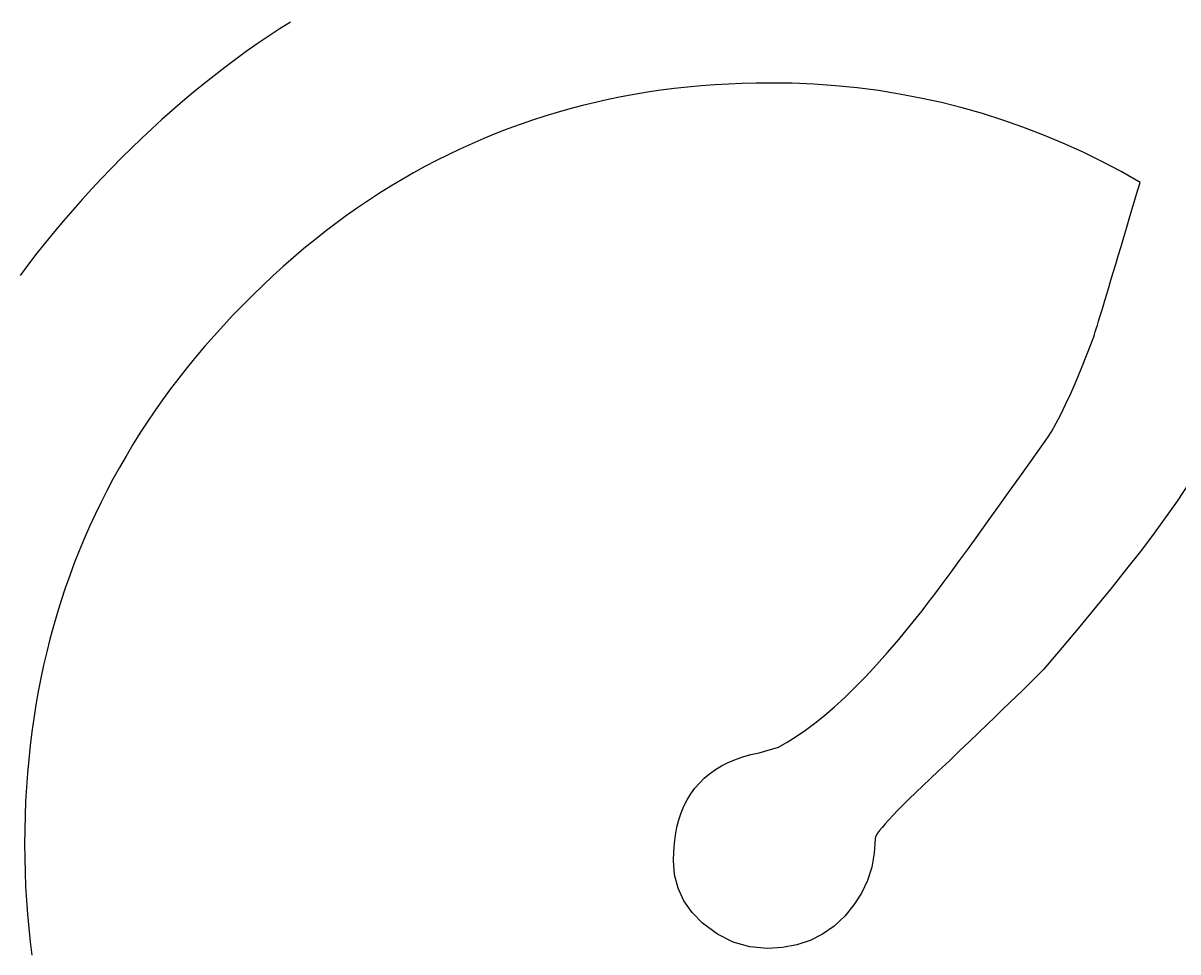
# Model space of a CAD drawing. Extents: x 99958 to 100136, y 99935 to 100013.
# Drawn here: x 100007.19672 to 100007.24539, y 99944.33673 to 99944.37588 of the extents above; entities that cross this region are included whole.
import ezdxf

# ---------------------------------------------------------------- set-up
doc = ezdxf.new("R2010")
doc.units = 0
doc.layers.add('TR_SN_ConstructionSigns', color=7, linetype='Continuous')

msp = doc.modelspace()

# ---------------------------------------------------------------- linework, layer by layer
at = {"layer": 'TR_SN_ConstructionSigns'}
for p, q in [((100007.207986, 99944.37593), (100007.207518, 99944.37563)), ((100007.207052, 99944.375322), (100007.20659, 99944.375007)), ((100007.207518, 99944.37563), (100007.207052, 99944.375322)), ((100007.206131, 99944.374684), (100007.205676, 99944.374353)), ((100007.20659, 99944.375007), (100007.206131, 99944.374684)), ((100007.205676, 99944.374353), (100007.205223, 99944.374014)), ((100007.205223, 99944.374014), (100007.204773, 99944.373668)), ((100007.204327, 99944.373314), (100007.203884, 99944.372952)), ((100007.204773, 99944.373668), (100007.204327, 99944.373314)), ((100007.225294, 99944.373238), (100007.224724, 99944.373185)), ((100007.225869, 99944.373282), (100007.225294, 99944.373238)), ((100007.226447, 99944.373316), (100007.225869, 99944.373282)), ((100007.22703, 99944.37334), (100007.226447, 99944.373316)), ((100007.227616, 99944.373354), (100007.22703, 99944.37334)), ((100007.228207, 99944.373359), (100007.227616, 99944.373354)), ((100007.229134, 99944.373346), (100007.228207, 99944.373359)), ((100007.230054, 99944.373307), (100007.229134, 99944.373346)), ((100007.230967, 99944.373243), (100007.230054, 99944.373307)), ((100007.231873, 99944.373152), (100007.230967, 99944.373243)), ((100007.203884, 99944.372952), (100007.203443, 99944.372582)), ((100007.22193, 99944.372774), (100007.221383, 99944.372663)), ((100007.222481, 99944.372876), (100007.22193, 99944.372774)), ((100007.223035, 99944.372967), (100007.222481, 99944.372876)), ((100007.223594, 99944.37305), (100007.223035, 99944.372967)), ((100007.224157, 99944.373122), (100007.223594, 99944.37305)), ((100007.224724, 99944.373185), (100007.224157, 99944.373122)), ((100007.232772, 99944.373036), (100007.231873, 99944.373152)), ((100007.233663, 99944.372894), (100007.232772, 99944.373036)), ((100007.234547, 99944.372726), (100007.233663, 99944.372894)), ((100007.235424, 99944.372532), (100007.234547, 99944.372726)), ((100007.203443, 99944.372582), (100007.203006, 99944.372204)), ((100007.219766, 99944.372271), (100007.219235, 99944.372121)), ((100007.220301, 99944.372411), (100007.219766, 99944.372271)), ((100007.22084, 99944.372542), (100007.220301, 99944.372411)), ((100007.221383, 99944.372663), (100007.22084, 99944.372542)), ((100007.236294, 99944.372312), (100007.235424, 99944.372532)), ((100007.237157, 99944.372067), (100007.236294, 99944.372312)), ((100007.202572, 99944.371819), (100007.202142, 99944.371426)), ((100007.203006, 99944.372204), (100007.202572, 99944.371819)), ((100007.218185, 99944.371792), (100007.217666, 99944.371614)), ((100007.218708, 99944.371962), (100007.218185, 99944.371792)), ((100007.219235, 99944.372121), (100007.218708, 99944.371962)), ((100007.238013, 99944.371795), (100007.237157, 99944.372067)), ((100007.238861, 99944.371498), (100007.238013, 99944.371795)), ((100007.202142, 99944.371426), (100007.201714, 99944.371025)), ((100007.217151, 99944.371425), (100007.21664, 99944.371227)), ((100007.217666, 99944.371614), (100007.217151, 99944.371425)), ((100007.239702, 99944.371175), (100007.238861, 99944.371498)), ((100007.201714, 99944.371025), (100007.201289, 99944.370616)), ((100007.21563, 99944.370801), (100007.215131, 99944.370574)), ((100007.216133, 99944.371019), (100007.21563, 99944.370801)), ((100007.21664, 99944.371227), (100007.216133, 99944.371019)), ((100007.240536, 99944.370826), (100007.239702, 99944.371175)), ((100007.241363, 99944.370452), (100007.240536, 99944.370826)), ((100007.201289, 99944.370616), (100007.200868, 99944.370199)), ((100007.214635, 99944.370337), (100007.214144, 99944.37009)), ((100007.215131, 99944.370574), (100007.214635, 99944.370337)), ((100007.242183, 99944.370051), (100007.241363, 99944.370452)), ((100007.200868, 99944.370199), (100007.200449, 99944.369775)), ((100007.213657, 99944.369834), (100007.213174, 99944.369568)), ((100007.214144, 99944.37009), (100007.213657, 99944.369834)), ((100007.242995, 99944.369625), (100007.242183, 99944.370051)), ((100007.200029, 99944.369337), (100007.199616, 99944.368896)), ((100007.200449, 99944.369775), (100007.200029, 99944.369337)), ((100007.213174, 99944.369568), (100007.212694, 99944.369293)), ((100007.2438, 99944.369172), (100007.242995, 99944.369625)), ((100007.199616, 99944.368896), (100007.199211, 99944.368452)), ((100007.212219, 99944.369007), (100007.211747, 99944.368712)), ((100007.212694, 99944.369293), (100007.212219, 99944.369007)), ((100007.243651, 99944.368672), (100007.2438, 99944.369172)), ((100007.199211, 99944.368452), (100007.198814, 99944.368004)), ((100007.21128, 99944.368408), (100007.210816, 99944.368093)), ((100007.211747, 99944.368712), (100007.21128, 99944.368408)), ((100007.243508, 99944.368192), (100007.243651, 99944.368672)), ((100007.198814, 99944.368004), (100007.198425, 99944.367553)), ((100007.210816, 99944.368093), (100007.210357, 99944.367769)), ((100007.243371, 99944.367731), (100007.243508, 99944.368192)), ((100007.198425, 99944.367553), (100007.198043, 99944.367099)), ((100007.209901, 99944.367436), (100007.20945, 99944.367093)), ((100007.210357, 99944.367769), (100007.209901, 99944.367436)), ((100007.243239, 99944.367289), (100007.243371, 99944.367731)), ((100007.198043, 99944.367099), (100007.19767, 99944.366642)), ((100007.20945, 99944.367093), (100007.209002, 99944.36674)), ((100007.243113, 99944.366867), (100007.243239, 99944.367289)), ((100007.19767, 99944.366642), (100007.197304, 99944.366181)), ((100007.209002, 99944.36674), (100007.208558, 99944.366377)), ((100007.242878, 99944.366081), (100007.242992, 99944.366465)), ((100007.242992, 99944.366465), (100007.243113, 99944.366867)), ((100007.197304, 99944.366181), (100007.196947, 99944.365717)), ((100007.208119, 99944.366005), (100007.207683, 99944.365623)), ((100007.208558, 99944.366377), (100007.208119, 99944.366005)), ((100007.242769, 99944.365717), (100007.242878, 99944.366081)), ((100007.196947, 99944.365717), (100007.196597, 99944.36525)), ((100007.207683, 99944.365623), (100007.207251, 99944.365231)), ((100007.242666, 99944.365373), (100007.242769, 99944.365717)), ((100007.207251, 99944.365231), (100007.206823, 99944.36483)), ((100007.242476, 99944.364743), (100007.242568, 99944.365048)), ((100007.242568, 99944.365048), (100007.242666, 99944.365373)), ((100007.206823, 99944.36483), (100007.2064, 99944.364419)), ((100007.24231, 99944.36419), (100007.24239, 99944.364457)), ((100007.24239, 99944.364457), (100007.242476, 99944.364743)), ((100007.20598, 99944.363998), (100007.205567, 99944.36357)), ((100007.2064, 99944.364419), (100007.20598, 99944.363998)), ((100007.242236, 99944.363943), (100007.24231, 99944.36419)), ((100007.205567, 99944.36357), (100007.205163, 99944.363139)), ((100007.242046, 99944.363318), (100007.242104, 99944.363507)), ((100007.242104, 99944.363507), (100007.242167, 99944.363715)), ((100007.242167, 99944.363715), (100007.242236, 99944.363943)), ((100007.205163, 99944.363139), (100007.204769, 99944.362703)), ((100007.241908, 99944.362869), (100007.241949, 99944.362999)), ((100007.241949, 99944.362999), (100007.241995, 99944.363149)), ((100007.241995, 99944.363149), (100007.242046, 99944.363318)), ((100007.204769, 99944.362703), (100007.204384, 99944.362263)), ((100007.241571, 99944.361947), (100007.241822, 99944.362594)), ((100007.241822, 99944.362594), (100007.241845, 99944.362666)), ((100007.241845, 99944.362666), (100007.241874, 99944.362758)), ((100007.241874, 99944.362758), (100007.241908, 99944.362869)), ((100007.204384, 99944.362263), (100007.204009, 99944.361819)), ((100007.204009, 99944.361819), (100007.203644, 99944.361371)), ((100007.241328, 99944.361345), (100007.241571, 99944.361947)), ((100007.203644, 99944.361371), (100007.203287, 99944.360918)), ((100007.241096, 99944.360789), (100007.241328, 99944.361345)), ((100007.203287, 99944.360918), (100007.202941, 99944.360462)), ((100007.240872, 99944.360278), (100007.241096, 99944.360789)), ((100007.202941, 99944.360462), (100007.202604, 99944.360001)), ((100007.240658, 99944.359812), (100007.240872, 99944.360278)), ((100007.202604, 99944.360001), (100007.202276, 99944.359537)), ((100007.240453, 99944.359393), (100007.240658, 99944.359812)), ((100007.202276, 99944.359537), (100007.201958, 99944.359068)), ((100007.240258, 99944.359018), (100007.240453, 99944.359393)), ((100007.201958, 99944.359068), (100007.201649, 99944.358595)), ((100007.239895, 99944.358406), (100007.240072, 99944.358689)), ((100007.240072, 99944.358689), (100007.240258, 99944.359018)), ((100007.201649, 99944.358595), (100007.20135, 99944.358118)), ((100007.239218, 99944.357446), (100007.239727, 99944.358168)), ((100007.239727, 99944.358168), (100007.239895, 99944.358406)), ((100007.20106, 99944.357636), (100007.20078, 99944.357151)), ((100007.20135, 99944.358118), (100007.20106, 99944.357636)), ((100007.20078, 99944.357151), (100007.20051, 99944.356662)), ((100007.238727, 99944.356755), (100007.239218, 99944.357446)), ((100007.20051, 99944.356662), (100007.200248, 99944.356168)), ((100007.238256, 99944.356093), (100007.238727, 99944.356755)), ((100007.245867, 99944.356502), (100007.245358, 99944.35574)), ((100007.200248, 99944.356168), (100007.199997, 99944.35567)), ((100007.237805, 99944.355461), (100007.238256, 99944.356093)), ((100007.245358, 99944.35574), (100007.244787, 99944.354932)), ((100007.199997, 99944.35567), (100007.199755, 99944.355168)), ((100007.237372, 99944.354859), (100007.237805, 99944.355461)), ((100007.199755, 99944.355168), (100007.199522, 99944.354662)), ((100007.236959, 99944.354286), (100007.237372, 99944.354859)), ((100007.244787, 99944.354932), (100007.244314, 99944.354288)), ((100007.199522, 99944.354662), (100007.199299, 99944.354152)), ((100007.236565, 99944.353743), (100007.236959, 99944.354286)), ((100007.244314, 99944.354288), (100007.243795, 99944.353603)), ((100007.199299, 99944.354152), (100007.199085, 99944.353638)), ((100007.23619, 99944.35323), (100007.236565, 99944.353743)), ((100007.199085, 99944.353638), (100007.198881, 99944.35312)), ((100007.243795, 99944.353603), (100007.24323, 99944.352877)), ((100007.198881, 99944.35312), (100007.198686, 99944.352597)), ((100007.235835, 99944.352747), (100007.23619, 99944.35323)), ((100007.24323, 99944.352877), (100007.24262, 99944.35211)), ((100007.198686, 99944.352597), (100007.198501, 99944.352071)), ((100007.235182, 99944.351869), (100007.235499, 99944.352293)), ((100007.235499, 99944.352293), (100007.235835, 99944.352747)), ((100007.198501, 99944.352071), (100007.198325, 99944.35154)), ((100007.234885, 99944.351475), (100007.235182, 99944.351869)), ((100007.24262, 99944.35211), (100007.241964, 99944.351303)), ((100007.198325, 99944.35154), (100007.198159, 99944.351005)), ((100007.234607, 99944.35111), (100007.234885, 99944.351475)), ((100007.198159, 99944.351005), (100007.198002, 99944.350466)), ((100007.234113, 99944.350494), (100007.234607, 99944.35111)), ((100007.241964, 99944.351303), (100007.241264, 99944.350455)), ((100007.198002, 99944.350466), (100007.197855, 99944.349923)), ((100007.233628, 99944.349909), (100007.234113, 99944.350494)), ((100007.241264, 99944.350455), (100007.240517, 99944.349566)), ((100007.197855, 99944.349923), (100007.197717, 99944.349376)), ((100007.233153, 99944.349356), (100007.233628, 99944.349909)), ((100007.197717, 99944.349376), (100007.197589, 99944.348824)), ((100007.240517, 99944.349566), (100007.239725, 99944.348636)), ((100007.232688, 99944.348835), (100007.233153, 99944.349356)), ((100007.197589, 99944.348824), (100007.19747, 99944.348269)), ((100007.232232, 99944.348346), (100007.232688, 99944.348835)), ((100007.23959, 99944.348499), (100007.239432, 99944.34834)), ((100007.239725, 99944.348636), (100007.23959, 99944.348499)), ((100007.19747, 99944.348269), (100007.197361, 99944.347709)), ((100007.231785, 99944.347888), (100007.232232, 99944.348346)), ((100007.239047, 99944.34796), (100007.23882, 99944.347738)), ((100007.239251, 99944.348161), (100007.239047, 99944.34796)), ((100007.239432, 99944.34834), (100007.239251, 99944.348161)), ((100007.197361, 99944.347709), (100007.197262, 99944.347145)), ((100007.23092, 99944.347068), (100007.231348, 99944.347462)), ((100007.231348, 99944.347462), (100007.231785, 99944.347888)), ((100007.238571, 99944.347496), (100007.238299, 99944.347232)), ((100007.23882, 99944.347738), (100007.238571, 99944.347496)), ((100007.197262, 99944.347145), (100007.197171, 99944.346577)), ((100007.230502, 99944.346705), (100007.23092, 99944.347068)), ((100007.238004, 99944.346947), (100007.237687, 99944.34664)), ((100007.238299, 99944.347232), (100007.238004, 99944.346947)), ((100007.197171, 99944.346577), (100007.197091, 99944.346005)), ((100007.230094, 99944.346375), (100007.230502, 99944.346705)), ((100007.237687, 99944.34664), (100007.237346, 99944.346313)), ((100007.197091, 99944.346005), (100007.197019, 99944.345429)), ((100007.229305, 99944.345808), (100007.229695, 99944.346076)), ((100007.229695, 99944.346076), (100007.230094, 99944.346375)), ((100007.236983, 99944.345965), (100007.236598, 99944.345595)), ((100007.237346, 99944.346313), (100007.236983, 99944.345965)), ((100007.228555, 99944.345369), (100007.228925, 99944.345573)), ((100007.228925, 99944.345573), (100007.229305, 99944.345808)), ((100007.236598, 99944.345595), (100007.236189, 99944.345205)), ((100007.197019, 99944.345429), (100007.196958, 99944.344849)), ((100007.227055, 99944.344955), (100007.227389, 99944.34505)), ((100007.227389, 99944.34505), (100007.22774, 99944.345129)), ((100007.22774, 99944.345129), (100007.228555, 99944.345369)), ((100007.236189, 99944.345205), (100007.235758, 99944.344793)), ((100007.196958, 99944.344849), (100007.196905, 99944.344265)), ((100007.2259, 99944.344419), (100007.226162, 99944.344576)), ((100007.226162, 99944.344576), (100007.226442, 99944.344718)), ((100007.226442, 99944.344718), (100007.226739, 99944.344844)), ((100007.226739, 99944.344844), (100007.227055, 99944.344955)), ((100007.235758, 99944.344793), (100007.235304, 99944.34436)), ((100007.196905, 99944.344265), (100007.196863, 99944.343676)), ((100007.225224, 99944.343854), (100007.225431, 99944.344058)), ((100007.225431, 99944.344058), (100007.225657, 99944.344246)), ((100007.225657, 99944.344246), (100007.2259, 99944.344419)), ((100007.234959, 99944.344037), (100007.234637, 99944.343733)), ((100007.235304, 99944.34436), (100007.234959, 99944.344037)), ((100007.196863, 99944.343676), (100007.196829, 99944.343083)), ((100007.224863, 99944.343399), (100007.225034, 99944.343634)), ((100007.225034, 99944.343634), (100007.225224, 99944.343854)), ((100007.234637, 99944.343733), (100007.23434, 99944.343448)), ((100007.196829, 99944.343083), (100007.196806, 99944.342487)), ((100007.224574, 99944.342882), (100007.22471, 99944.343148)), ((100007.22471, 99944.343148), (100007.224863, 99944.343399)), ((100007.234066, 99944.343181), (100007.233817, 99944.342934)), ((100007.23434, 99944.343448), (100007.234066, 99944.343181)), ((100007.224358, 99944.342303), (100007.224457, 99944.342601)), ((100007.224457, 99944.342601), (100007.224574, 99944.342882)), ((100007.233591, 99944.342706), (100007.233388, 99944.342497)), ((100007.233817, 99944.342934), (100007.233591, 99944.342706)), ((100007.196806, 99944.342487), (100007.196791, 99944.341886)), ((100007.224277, 99944.341991), (100007.224358, 99944.342303)), ((100007.233055, 99944.342136), (100007.232924, 99944.341984)), ((100007.23321, 99944.342307), (100007.233055, 99944.342136)), ((100007.233388, 99944.342497), (100007.23321, 99944.342307)), ((100007.196791, 99944.341886), (100007.196787, 99944.341281)), ((100007.224169, 99944.341318), (100007.224214, 99944.341662)), ((100007.224214, 99944.341662), (100007.224277, 99944.341991)), ((100007.232675, 99944.341642), (100007.232639, 99944.341566)), ((100007.232734, 99944.341737), (100007.232675, 99944.341642)), ((100007.232817, 99944.341851), (100007.232734, 99944.341737)), ((100007.232924, 99944.341984), (100007.232817, 99944.341851)), ((100007.196787, 99944.341281), (100007.196791, 99944.340681)), ((100007.224141, 99944.340959), (100007.224169, 99944.341318)), ((100007.232627, 99944.341509), (100007.232591, 99944.34089)), ((100007.232639, 99944.341566), (100007.232627, 99944.341509)), ((100007.196791, 99944.340681), (100007.196806, 99944.340085)), ((100007.224132, 99944.340584), (100007.224141, 99944.340959)), ((100007.232591, 99944.34089), (100007.232485, 99944.340301)), ((100007.224181, 99944.339981), (100007.224132, 99944.340584)), ((100007.232485, 99944.340301), (100007.232307, 99944.339742)), ((100007.196806, 99944.340085), (100007.196829, 99944.339493)), ((100007.224328, 99944.339417), (100007.224181, 99944.339981)), ((100007.232307, 99944.339742), (100007.232058, 99944.339212)), ((100007.196829, 99944.339493), (100007.196863, 99944.338905)), ((100007.224572, 99944.33889), (100007.224328, 99944.339417)), ((100007.232058, 99944.339212), (100007.231738, 99944.338712)), ((100007.196863, 99944.338905), (100007.196905, 99944.338322)), ((100007.224914, 99944.338402), (100007.224572, 99944.33889)), ((100007.231738, 99944.338712), (100007.231347, 99944.338242)), ((100007.196905, 99944.338322), (100007.196958, 99944.337742)), ((100007.225354, 99944.337953), (100007.224914, 99944.338402)), ((100007.231347, 99944.338242), (100007.230901, 99944.337825)), ((100007.196958, 99944.337742), (100007.197019, 99944.337166)), ((100007.225983, 99944.337482), (100007.225354, 99944.337953)), ((100007.230901, 99944.337825), (100007.230416, 99944.337483)), ((100007.226649, 99944.337145), (100007.225983, 99944.337482)), ((100007.229892, 99944.337218), (100007.22933, 99944.337028)), ((100007.230416, 99944.337483), (100007.229892, 99944.337218)), ((100007.197019, 99944.337166), (100007.197091, 99944.336593)), ((100007.227351, 99944.336943), (100007.226649, 99944.337145)), ((100007.228089, 99944.336876), (100007.227351, 99944.336943)), ((100007.228729, 99944.336914), (100007.228089, 99944.336876)), ((100007.22933, 99944.337028), (100007.228729, 99944.336914))]:
    msp.add_line(p, q, dxfattribs=at)

doc.saveas('drawing.dxf')
